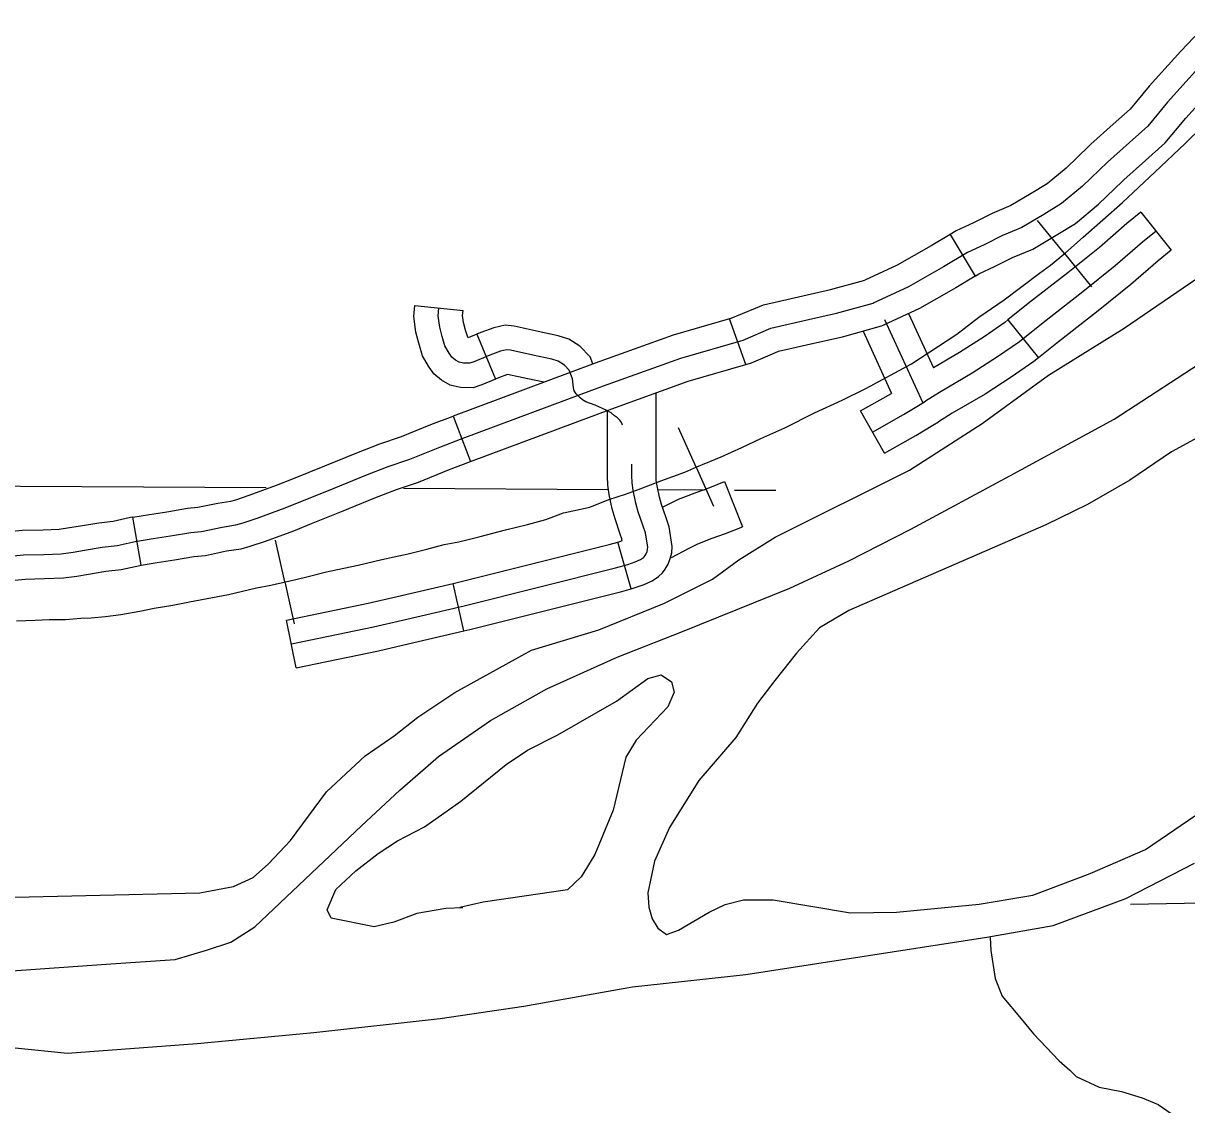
# Model space of a CAD drawing. Extents: x 1377389 to 1380723, y 1168351 to 1170484.
# Drawn here: x 1378476.2 to 1378548, y 1168788.5 to 1168855.2 of the extents above; entities that cross this region are included whole.
import ezdxf

# ---------------------------------------------------------------- set-up
doc = ezdxf.new("R2010")
doc.units = 0
doc.layers.add('B_Fill', color=7, linetype='Continuous')

msp = doc.modelspace()

# ---------------------------------------------------------------- linework, layer by layer
at = {"layer": 'B_Fill'}
for p, q in [((1378545.126, 1168843.594), (1378547.001, 1168841.252)), ((1378540.42, 1168841.04), (1378538.752, 1168843.086)), ((1378533.361, 1168842.216), (1378534.905, 1168839.644)), ((1378540.42, 1168841.04), (1378542.087, 1168838.993)), ((1378520.76, 1168834.187), (1378519.741, 1168837.015)), ((1378519.741, 1168837.015), (1378519.741, 1168837.015)), ((1378536.925, 1168836.944), (1378538.801, 1168834.602)), ((1378504.16, 1168836.063), (1378505.299, 1168833.288)), ((1378502.69, 1168831.01), (1378503.765, 1168828.209)), ((1378529.304, 1168828.711), (1378527.829, 1168831.323)), ((1378517.68, 1168827.864), (1378516.599, 1168830.273)), ((1378517.68, 1168827.864), (1378518.761, 1168825.456)), ((1378483.431, 1168821.807), (1378482.927, 1168824.764)), ((1378492.306, 1168820.769), (1378491.724, 1168823.344)), ((1378513.672, 1168820.351), (1378512.847, 1168823.235)), ((1378492.306, 1168820.769), (1378492.889, 1168818.194)), ((1378503.359, 1168817.746), (1378502.684, 1168820.669)), ((1378493.011, 1168815.476), (1378492.404, 1168818.414))]:
    msp.add_line(p, q, dxfattribs=at)
for points in [[(1378511.685, 1168817.815), (1378515.732, 1168819.458), (1378518.683, 1168820.941), (1378520.316, 1168822.142), (1378522.568, 1168823.524), (1378530.84, 1168827.671), (1378535.324, 1168830.555), (1378539.428, 1168833.538), (1378544.09, 1168836.442), (1378556.304, 1168844.793), (1378561.383, 1168848.858), (1378565.765, 1168852.082), (1378568.176, 1168853.624), (1378569.907, 1168855.766), (1378573.29, 1168859.49), (1378575.002, 1168861.252), (1378579.701, 1168865.596), (1378581.63, 1168868.079), (1378590.737, 1168881.01)], [(1378511.685, 1168817.815), (1378515.732, 1168819.458), (1378518.683, 1168820.941), (1378520.316, 1168822.142), (1378522.568, 1168823.524), (1378530.84, 1168827.671), (1378535.324, 1168830.555), (1378539.428, 1168833.538), (1378544.09, 1168836.442), (1378556.304, 1168844.793), (1378561.383, 1168848.858), (1378565.765, 1168852.082), (1378568.176, 1168853.624), (1378569.907, 1168855.766), (1378573.29, 1168859.49), (1378575.002, 1168861.252), (1378579.701, 1168865.596), (1378581.63, 1168868.079), (1378590.737, 1168881.01)], [(1378549.18, 1168855.2), (1378547.591, 1168853.526), (1378545.636, 1168851.364), (1378544.463, 1168849.948), (1378543.421, 1168849.015), (1378542.038, 1168847.78), (1378541.91, 1168847.658)], [(1378543.99, 1168845.496), (1378544.077, 1168845.579), (1378545.421, 1168846.778), (1378546.631, 1168847.862), (1378547.905, 1168849.401), (1378549.792, 1168851.487), (1378551.356, 1168853.135)], [(1378548.691, 1168852.506), (1378546.77, 1168850.382), (1378545.547, 1168848.905), (1378544.421, 1168847.896), (1378543.057, 1168846.68), (1378541.516, 1168845.196), (1378540.226, 1168844.121), (1378539.13, 1168843.453), (1378537.781, 1168842.652), (1378536.58, 1168842.148), (1378535.448, 1168841.583), (1378534.425, 1168841.105), (1378532.946, 1168840.217), (1378530.786, 1168838.988), (1378528.613, 1168837.979)], [(1378475.748, 1168818.378), (1378476.889, 1168818.414), (1378477.765, 1168818.452), (1378478.776, 1168818.452), (1378479.721, 1168818.528), (1378480.357, 1168818.547), (1378481.243, 1168818.642), (1378482.191, 1168818.768), (1378483.361, 1168818.958), (1378484.247, 1168819.148), (1378485.385, 1168819.338), (1378486.425, 1168819.541), (1378487.851, 1168819.813), (1378488.832, 1168820.003), (1378490.557, 1168820.405), (1378491.435, 1168820.572), (1378492.426, 1168820.796), (1378492.909, 1168820.906), (1378493.826, 1168821.128), (1378494.871, 1168821.395), (1378495.946, 1168821.617), (1378496.83, 1168821.806), (1378498.294, 1168822.153), (1378499.051, 1168822.31), (1378499.924, 1168822.513), (1378501.066, 1168822.796), (1378502.145, 1168823.078), (1378503.043, 1168823.245), (1378504.366, 1168823.567), (1378505.913, 1168823.978), (1378507.273, 1168824.312), (1378508.404, 1168824.616), (1378509.507, 1168825.031), (1378511.125, 1168825.391), (1378512.306, 1168825.854), (1378513.333, 1168826.188), (1378514.231, 1168826.522), (1378515.515, 1168827.01), (1378516.979, 1168827.55), (1378517.723, 1168827.884), (1378519.238, 1168828.5), (1378520.496, 1168829.066), (1378521.677, 1168829.631), (1378523.166, 1168830.274), (1378524.989, 1168831.199), (1378526.684, 1168831.995), (1378528.147, 1168832.715), (1378530.972, 1168834.231), (1378533.77, 1168836.056), (1378535.131, 1168837.109), (1378536.696, 1168838.187), (1378538.865, 1168839.817), (1378539.545, 1168840.327), (1378540.48, 1168841.088), (1378541.571, 1168842.052), (1378543.984, 1168844.185), (1378545.992, 1168846.052), (1378547.866, 1168847.825), (1378548.919, 1168848.879)], [(1378475.748, 1168818.378), (1378476.889, 1168818.414), (1378477.765, 1168818.452), (1378478.776, 1168818.452), (1378479.721, 1168818.528), (1378480.357, 1168818.547), (1378481.243, 1168818.642), (1378482.191, 1168818.768), (1378483.361, 1168818.958), (1378484.247, 1168819.148), (1378485.385, 1168819.338), (1378486.425, 1168819.541), (1378487.851, 1168819.813), (1378488.832, 1168820.003), (1378490.557, 1168820.405), (1378491.435, 1168820.572), (1378492.426, 1168820.796), (1378492.909, 1168820.906), (1378493.826, 1168821.128), (1378494.871, 1168821.395), (1378495.946, 1168821.617), (1378496.83, 1168821.806), (1378498.294, 1168822.153), (1378499.051, 1168822.31), (1378499.924, 1168822.513), (1378501.066, 1168822.796), (1378502.145, 1168823.078), (1378503.043, 1168823.245), (1378504.366, 1168823.567), (1378505.913, 1168823.978), (1378507.273, 1168824.312), (1378508.404, 1168824.616), (1378509.507, 1168825.031), (1378511.125, 1168825.391), (1378512.306, 1168825.854), (1378513.333, 1168826.188), (1378514.231, 1168826.522), (1378515.515, 1168827.01), (1378516.979, 1168827.55), (1378517.723, 1168827.884), (1378519.238, 1168828.5), (1378520.496, 1168829.066), (1378521.677, 1168829.631), (1378523.166, 1168830.274), (1378524.989, 1168831.199), (1378526.684, 1168831.995), (1378528.147, 1168832.715), (1378530.972, 1168834.231), (1378533.77, 1168836.056), (1378535.131, 1168837.109), (1378536.696, 1168838.187), (1378538.865, 1168839.817), (1378539.545, 1168840.327), (1378540.48, 1168841.088), (1378541.571, 1168842.052), (1378543.984, 1168844.185), (1378545.992, 1168846.052), (1378547.866, 1168847.825), (1378548.919, 1168848.879)], [(1378475.748, 1168818.378), (1378476.889, 1168818.414), (1378477.765, 1168818.452), (1378478.776, 1168818.452), (1378479.721, 1168818.528), (1378480.357, 1168818.547), (1378481.243, 1168818.642), (1378482.191, 1168818.768), (1378483.361, 1168818.958), (1378484.247, 1168819.148), (1378485.385, 1168819.338), (1378486.425, 1168819.541), (1378487.851, 1168819.813), (1378488.832, 1168820.003), (1378490.557, 1168820.405), (1378491.435, 1168820.572), (1378492.426, 1168820.796), (1378492.909, 1168820.906), (1378493.826, 1168821.128), (1378494.871, 1168821.395), (1378495.946, 1168821.617), (1378496.83, 1168821.806), (1378498.294, 1168822.153), (1378499.051, 1168822.31), (1378499.924, 1168822.513), (1378501.066, 1168822.796), (1378502.145, 1168823.078), (1378503.043, 1168823.245), (1378504.366, 1168823.567), (1378505.913, 1168823.978), (1378507.273, 1168824.312), (1378508.404, 1168824.616), (1378509.507, 1168825.031), (1378511.125, 1168825.391), (1378512.306, 1168825.854), (1378513.333, 1168826.188), (1378514.231, 1168826.522), (1378515.515, 1168827.01), (1378516.979, 1168827.55), (1378517.723, 1168827.884), (1378519.238, 1168828.5), (1378520.496, 1168829.066), (1378521.677, 1168829.631), (1378523.166, 1168830.274), (1378524.989, 1168831.199), (1378526.684, 1168831.995), (1378528.147, 1168832.715), (1378530.972, 1168834.231), (1378533.77, 1168836.056), (1378535.131, 1168837.109), (1378536.696, 1168838.187), (1378538.865, 1168839.817), (1378539.545, 1168840.327), (1378540.48, 1168841.088), (1378541.571, 1168842.052), (1378543.984, 1168844.185), (1378545.992, 1168846.052), (1378547.866, 1168847.825), (1378548.919, 1168848.879)], [(1378541.91, 1168847.658), (1378540.514, 1168846.314), (1378539.351, 1168845.344), (1378538.357, 1168844.739), (1378537.104, 1168843.995), (1378535.954, 1168843.512), (1378534.796, 1168842.934), (1378533.719, 1168842.431), (1378533.361, 1168842.216)], [(1378534.905, 1168839.644), (1378535.13, 1168839.779), (1378536.101, 1168840.232), (1378537.206, 1168840.784), (1378538.458, 1168841.31), (1378539.903, 1168842.168), (1378541.102, 1168842.898), (1378542.518, 1168844.079), (1378543.99, 1168845.496)], [(1378545.126, 1168843.594), (1378544.257, 1168842.898), (1378542.567, 1168841.418), (1378540.62, 1168839.843), (1378538.178, 1168837.946), (1378536.925, 1168836.944)], [(1378533.361, 1168842.216), (1378532.189, 1168841.512), (1378530.098, 1168840.322), (1378528.095, 1168839.392)], [(1378546.063, 1168842.423), (1378545.22, 1168841.747), (1378543.533, 1168840.271), (1378541.552, 1168838.667), (1378539.107, 1168836.768), (1378537.631, 1168835.587), (1378536.282, 1168834.659), (1378534.722, 1168833.646), (1378532.698, 1168832.464), (1378531.833, 1168831.921)], [(1378547.001, 1168841.252), (1378546.183, 1168840.597), (1378544.5, 1168839.123), (1378542.484, 1168837.492), (1378540.035, 1168835.591), (1378538.801, 1168834.602)], [(1378534.905, 1168839.644), (1378533.704, 1168838.922), (1378531.474, 1168837.653), (1378529.245, 1168836.619)], [(1378521.352, 1168837.662), (1378521.832, 1168837.868), (1378524.277, 1168838.422), (1378525.98, 1168838.812), (1378528.095, 1168839.392)], [(1378505.3, 1168833.288), (1378504.455, 1168832.941), (1378503.928, 1168832.756), (1378503.136, 1168832.78), (1378502.499, 1168832.919), (1378501.981, 1168833.23), (1378501.506, 1168833.604), (1378501.179, 1168834.085), (1378500.799, 1168834.729), (1378500.568, 1168835.51), (1378500.391, 1168836.189), (1378500.254, 1168837.15), (1378500.322, 1168837.83), (1378503.307, 1168837.531)], [(1378513.137, 1168830.436), (1378513.114, 1168830.502), (1378513.069, 1168830.601), (1378513.027, 1168830.678), (1378512.965, 1168830.755), (1378512.821, 1168830.896), (1378512.642, 1168831.029), (1378512.445, 1168831.2), (1378512.169, 1168831.353), (1378511.447, 1168831.677), (1378510.874, 1168831.876), (1378510.672, 1168832.004), (1378510.526, 1168832.125), (1378510.288, 1168832.374), (1378510.165, 1168832.56), (1378510.12, 1168832.753), (1378510.053, 1168833.296), (1378509.854, 1168833.844), (1378509.555, 1168834.143), (1378509.178, 1168834.389), (1378508.784, 1168834.517), (1378507.614, 1168834.766), (1378506.22, 1168835.065), (1378505.976, 1168835.093), (1378505.622, 1168835.015), (1378504.95, 1168834.766), (1378503.922, 1168834.344), (1378503.695, 1168834.264), (1378503.32, 1168834.275), (1378503.059, 1168834.332), (1378502.835, 1168834.467), (1378502.616, 1168834.639), (1378502.446, 1168834.889), (1378502.185, 1168835.332), (1378502.013, 1168835.912), (1378501.864, 1168836.485), (1378501.764, 1168837.182), (1378501.814, 1168837.68)], [(1378504.16, 1168836.063), (1378503.625, 1168835.843), (1378503.571, 1168835.935), (1378503.458, 1168836.314), (1378503.337, 1168836.781), (1378503.275, 1168837.214), (1378503.307, 1168837.531)], [(1378519.741, 1168837.015), (1378521.352, 1168837.662)], [(1378526.346, 1168837.357), (1378528.613, 1168837.979), (1378528.647, 1168837.995)], [(1378519.741, 1168837.015), (1378516.267, 1168836.008), (1378511.451, 1168834.273)], [(1378511.965, 1168832.864), (1378516.73, 1168834.581), (1378520.589, 1168835.699), (1378522.298, 1168836.436), (1378524.61, 1168836.959), (1378526.346, 1168837.357)], [(1378529.301, 1168836.975), (1378531.667, 1168831.817)], [(1378530.786, 1168837.334), (1378532.324, 1168833.983)], [(1378536.925, 1168836.944), (1378536.736, 1168836.792), (1378535.448, 1168835.906), (1378533.935, 1168834.923), (1378532.324, 1168833.983)], [(1378511.313, 1168834.221), (1378511.15, 1168834.669), (1378510.505, 1168835.314), (1378509.829, 1168835.755), (1378509.172, 1168835.968), (1378507.927, 1168836.233), (1378506.465, 1168836.546), (1378505.9, 1168836.613), (1378505.197, 1168836.457), (1378504.405, 1168836.163), (1378504.16, 1168836.063)], [(1378522.539, 1168834.907), (1378522.765, 1168835.003), (1378524.942, 1168835.497), (1378526.712, 1168835.902), (1378529.131, 1168836.566), (1378529.278, 1168836.634)], [(1378527.983, 1168836.25), (1378529.747, 1168832.406)], [(1378475.174, 1168796.744), (1378481.56, 1168797.208), (1378485.532, 1168797.471), (1378487.466, 1168798.052), (1378488.962, 1168798.533), (1378490.457, 1168799.495), (1378497.027, 1168805.721), (1378499.396, 1168807.924), (1378501.786, 1168810.006), (1378504.993, 1168812.209), (1378508.461, 1168814.172), (1378512.807, 1168816.135), (1378516.835, 1168817.718), (1378523.455, 1168820.383), (1378527.103, 1168822.066), (1378530.93, 1168824.029), (1378537.049, 1168827.314), (1378543.487, 1168830.82), (1378549.544, 1168834.765)], [(1378520.76, 1168834.187), (1378521.096, 1168834.285), (1378522.539, 1168834.906)], [(1378538.801, 1168834.602), (1378538.526, 1168834.382), (1378537.116, 1168833.411), (1378535.509, 1168832.368), (1378533.475, 1168831.181), (1378532.63, 1168830.651)], [(1378511.451, 1168834.273), (1378502.69, 1168831.01)], [(1378512.48, 1168831.455), (1378517.194, 1168833.153), (1378520.76, 1168834.187)], [(1378508.278, 1168833.091), (1378507.3, 1168833.299), (1378506.039, 1168833.569), (1378505.496, 1168833.368), (1378505.299, 1168833.288)], [(1378475.56, 1168822.382), (1378476.182, 1168822.449), (1378477.439, 1168822.473), (1378478.509, 1168822.515), (1378479.242, 1168822.617), (1378479.947, 1168822.727), (1378481.043, 1168822.914), (1378481.963, 1168823.023), (1378483.063, 1168823.266), (1378484.183, 1168823.456), (1378485.252, 1168823.616), (1378486.496, 1168823.827), (1378487.171, 1168823.893), (1378488.429, 1168824.158), (1378489.29, 1168824.287), (1378489.729, 1168824.41), (1378490.607, 1168824.71), (1378492.321, 1168825.334), (1378495.342, 1168826.552), (1378497.306, 1168827.352), (1378498.69, 1168827.892), (1378500.024, 1168828.345), (1378501.862, 1168829.085), (1378503.245, 1168829.616), (1378511.965, 1168832.864)], [(1378513.672, 1168820.351), (1378513.915, 1168820.42), (1378514.479, 1168820.608), (1378514.98, 1168820.842), (1378515.366, 1168821.098), (1378515.605, 1168821.326), (1378515.78, 1168821.555), (1378515.958, 1168821.858), (1378516.09, 1168822.209), (1378516.178, 1168822.574), (1378516.203, 1168822.966), (1378516.029, 1168824.179), (1378515.83, 1168824.72), (1378515.549, 1168825.544), (1378515.422, 1168825.998), (1378515.271, 1168826.697), (1378515.224, 1168827.026), (1378515.208, 1168827.371), (1378515.208, 1168832.437)], [(1378527.829, 1168831.323), (1378529.747, 1168832.406)], [(1378528.567, 1168830.017), (1378530.479, 1168831.096), (1378531.511, 1168831.719), (1378531.833, 1168831.921)], [(1378492.833, 1168827.158), (1378494.779, 1168827.943), (1378496.751, 1168828.746), (1378498.176, 1168829.302), (1378499.502, 1168829.752), (1378501.313, 1168830.481), (1378502.69, 1168831.01)], [(1378503.765, 1168828.209), (1378512.48, 1168831.455)], [(1378512.848, 1168823.235), (1378513.028, 1168823.287), (1378513.122, 1168823.318), (1378513.104, 1168823.441), (1378513.003, 1168823.717), (1378512.683, 1168824.655), (1378512.509, 1168825.277), (1378512.316, 1168826.168), (1378512.234, 1168826.742), (1378512.208, 1168827.3), (1378512.208, 1168831.353)], [(1378529.304, 1168828.711), (1378531.235, 1168829.801), (1378532.297, 1168830.442), (1378532.63, 1168830.651)], [(1378550.494, 1168830.684), (1378547.006, 1168828.801), (1378544.436, 1168827.059), (1378541.825, 1168825.556), (1378539.266, 1168824.288)], [(1378550.494, 1168830.684), (1378547.006, 1168828.801), (1378544.436, 1168827.059), (1378541.825, 1168825.556), (1378539.266, 1168824.288)], [(1378493.955, 1168824.375), (1378495.906, 1168825.162), (1378497.862, 1168825.959), (1378499.204, 1168826.483), (1378500.546, 1168826.938), (1378502.411, 1168827.689), (1378503.765, 1168828.209)], [(1378492.708, 1168816.945), (1378497.77, 1168817.992), (1378499.568, 1168818.41), (1378503.375, 1168819.29), (1378512.705, 1168821.634), (1378513.471, 1168821.853), (1378513.923, 1168822.004), (1378514.245, 1168822.154), (1378514.427, 1168822.275), (1378514.484, 1168822.329), (1378514.532, 1168822.393), (1378514.6, 1168822.507), (1378514.653, 1168822.649), (1378514.689, 1168822.799), (1378514.696, 1168822.907), (1378514.567, 1168823.81), (1378514.417, 1168824.218), (1378514.116, 1168825.1), (1378513.965, 1168825.637), (1378513.794, 1168826.433), (1378513.729, 1168826.884), (1378513.708, 1168827.336), (1378513.708, 1168828.037)], [(1378482.927, 1168824.764), (1378483.946, 1168824.938), (1378485.016, 1168825.097), (1378486.297, 1168825.315), (1378486.944, 1168825.378), (1378488.163, 1168825.635), (1378488.975, 1168825.756), (1378489.283, 1168825.843), (1378490.108, 1168826.125), (1378491.783, 1168826.734), (1378492.833, 1168827.158)], [(1378515.6, 1168825.394), (1378516.589, 1168825.874), (1378517.617, 1168826.273), (1378518.436, 1168826.567), (1378519.443, 1168826.966), (1378520.548, 1168824.177)], [(1378491.161, 1168826.575), (1378472.197, 1168826.675)], [(1378512.277, 1168826.463), (1378499.624, 1168826.53)], [(1378518.229, 1168826.432), (1378515.325, 1168826.447)], [(1378522.605, 1168826.409), (1378520.056, 1168826.422)], [(1378482.927, 1168824.764), (1378482.776, 1168824.738), (1378481.712, 1168824.504), (1378480.828, 1168824.399), (1378479.705, 1168824.208), (1378479.023, 1168824.101), (1378478.376, 1168824.011), (1378477.395, 1168823.972), (1378476.088, 1168823.948), (1378475.479, 1168823.882), (1378474.404, 1168823.882), (1378473.187, 1168823.84), (1378472.77, 1168823.862)], [(1378483.431, 1168821.807), (1378484.419, 1168821.975), (1378485.488, 1168822.135), (1378486.694, 1168822.339), (1378487.399, 1168822.408), (1378488.696, 1168822.681), (1378489.605, 1168822.817), (1378490.174, 1168822.977), (1378491.106, 1168823.296), (1378492.858, 1168823.933), (1378493.955, 1168824.375)], [(1378539.266, 1168824.288), (1378527.111, 1168819.005), (1378525.298, 1168817.943), (1378523.885, 1168816.382), (1378522.532, 1168814.68), (1378521.478, 1168813.299), (1378520.127, 1168811.177), (1378517.858, 1168808.515), (1378516.05, 1168805.612), (1378515.117, 1168803.531), (1378514.704, 1168801.59), (1378514.766, 1168800.69), (1378514.967, 1168799.989), (1378515.328, 1168799.409), (1378515.848, 1168799.01), (1378516.586, 1168799.27), (1378518.48, 1168800.392), (1378519.476, 1168800.872), (1378520.613, 1168801.153), (1378522.43, 1168801.154), (1378527.203, 1168800.357), (1378530.057, 1168800.399), (1378535.146, 1168800.882), (1378538.458, 1168801.444), (1378542.007, 1168802.767), (1378545.416, 1168804.249), (1378549.421, 1168806.993)], [(1378539.266, 1168824.288), (1378527.111, 1168819.005), (1378525.298, 1168817.943), (1378523.885, 1168816.382), (1378522.532, 1168814.68), (1378521.478, 1168813.299), (1378520.127, 1168811.177), (1378517.858, 1168808.515), (1378516.05, 1168805.612), (1378515.117, 1168803.531), (1378514.704, 1168801.59), (1378514.766, 1168800.69), (1378514.967, 1168799.989), (1378515.328, 1168799.409), (1378515.848, 1168799.01), (1378516.586, 1168799.27), (1378518.48, 1168800.392), (1378519.476, 1168800.872), (1378520.613, 1168801.153), (1378522.43, 1168801.154), (1378527.203, 1168800.357), (1378530.057, 1168800.399), (1378535.146, 1168800.882), (1378538.458, 1168801.444), (1378542.007, 1168802.767), (1378545.416, 1168804.249), (1378549.421, 1168806.993)], [(1378516.158, 1168822.274), (1378517.261, 1168822.865), (1378517.789, 1168823.121), (1378518.668, 1168823.462), (1378519.496, 1168823.76), (1378520.548, 1168824.177)], [(1378502.684, 1168820.669), (1378503.024, 1168820.748), (1378512.316, 1168823.083), (1378512.847, 1168823.235)], [(1378472.612, 1168820.866), (1378473.161, 1168820.837), (1378474.457, 1168820.882), (1378475.64, 1168820.882), (1378476.277, 1168820.951), (1378477.482, 1168820.974), (1378478.642, 1168821.019), (1378479.461, 1168821.133), (1378480.189, 1168821.247), (1378481.258, 1168821.429), (1378482.213, 1168821.543), (1378483.35, 1168821.793), (1378483.431, 1168821.807)], [(1378492.404, 1168818.414), (1378497.448, 1168819.457), (1378499.23, 1168819.872), (1378502.684, 1168820.669)], [(1378503.359, 1168817.746), (1378503.727, 1168817.831), (1378513.094, 1168820.185), (1378513.672, 1168820.351)], [(1378475.64, 1168801.306), (1378487.057, 1168801.593), (1378489.132, 1168801.975), (1378490.348, 1168802.536), (1378491.304, 1168803.377), (1378492.658, 1168804.818), (1378494.865, 1168807.821), (1378497.254, 1168810.043), (1378499.047, 1168811.265), (1378500.521, 1168812.426), (1378502.793, 1168813.948), (1378507.516, 1168816.552), (1378511.685, 1168817.815)], [(1378475.64, 1168801.306), (1378487.057, 1168801.593), (1378489.132, 1168801.975), (1378490.348, 1168802.536), (1378491.304, 1168803.377), (1378492.658, 1168804.818), (1378494.865, 1168807.821), (1378497.254, 1168810.043), (1378499.047, 1168811.265), (1378500.521, 1168812.426), (1378502.793, 1168813.948), (1378507.516, 1168816.552), (1378511.685, 1168817.815)], [(1378493.011, 1168815.476), (1378498.092, 1168816.526), (1378499.907, 1168816.949), (1378503.359, 1168817.746)], [(1378503.288, 1168800.663), (1378502.23, 1168800.622), (1378500.455, 1168800.301), (1378499.039, 1168799.78), (1378497.822, 1168799.479), (1378495.166, 1168800.018), (1378494.925, 1168800.538), (1378495.441, 1168801.779), (1378496.695, 1168802.94), (1378498.069, 1168804.001), (1378499.265, 1168804.802), (1378500.919, 1168805.663), (1378503.17, 1168807.245), (1378505.959, 1168809.508), (1378507.274, 1168810.389), (1378509.148, 1168811.331), (1378512.775, 1168813.414), (1378514.707, 1168814.816), (1378515.525, 1168815.036), (1378516.165, 1168814.596), (1378516.326, 1168813.976), (1378515.93, 1168813.056), (1378513.979, 1168811.014), (1378513.343, 1168809.953), (1378512.574, 1168806.691), (1378511.423, 1168803.949), (1378510.589, 1168802.568), (1378509.753, 1168801.767), (1378504.545, 1168801.004), (1378503.109, 1168800.683)], [(1378503.288, 1168800.663), (1378502.23, 1168800.622), (1378500.455, 1168800.301), (1378499.039, 1168799.78), (1378497.822, 1168799.479), (1378495.166, 1168800.018), (1378494.925, 1168800.538), (1378495.441, 1168801.779), (1378496.695, 1168802.94), (1378498.069, 1168804.001), (1378499.265, 1168804.802), (1378500.919, 1168805.663), (1378503.17, 1168807.245), (1378505.959, 1168809.508), (1378507.274, 1168810.389), (1378509.148, 1168811.331), (1378512.775, 1168813.414), (1378514.707, 1168814.816), (1378515.525, 1168815.036), (1378516.165, 1168814.596), (1378516.326, 1168813.976), (1378515.93, 1168813.056), (1378513.979, 1168811.014), (1378513.343, 1168809.953), (1378512.574, 1168806.691), (1378511.423, 1168803.949), (1378510.589, 1168802.568), (1378509.753, 1168801.767), (1378504.545, 1168801.004), (1378503.109, 1168800.683)], [(1378475.666, 1168792.023), (1378478.9, 1168791.684), (1378486.903, 1168792.289), (1378494.087, 1168792.954), (1378501.89, 1168793.819), (1378507.058, 1168794.582), (1378513.761, 1168795.787), (1378520.746, 1168796.551), (1378535.63, 1168798.841), (1378539.72, 1168799.564), (1378544.207, 1168801.227), (1378548.433, 1168803.411)], [(1378475.666, 1168792.023), (1378478.9, 1168791.684), (1378486.903, 1168792.289), (1378494.087, 1168792.954), (1378501.89, 1168793.819), (1378507.058, 1168794.582), (1378513.761, 1168795.787), (1378520.746, 1168796.551), (1378535.63, 1168798.841), (1378539.72, 1168799.564), (1378544.207, 1168801.227), (1378548.433, 1168803.411)], [(1378544.488, 1168800.887), (1378581.055, 1168801.57), (1378688.565, 1168801.854), (1378732.439, 1168801.94)], [(1378535.83, 1168798.821), (1378535.872, 1168798.021), (1378536.136, 1168796.3), (1378536.559, 1168795.2), (1378537.74, 1168793.8), (1378538.501, 1168792.88), (1378540.083, 1168791.221), (1378540.743, 1168790.641), (1378541.143, 1168790.241), (1378542.562, 1168789.581), (1378543.94, 1168789.322), (1378545.199, 1168788.923), (1378546.198, 1168788.523), (1378546.998, 1168787.963)]]:
    msp.add_lwpolyline(points, dxfattribs=at)

doc.saveas('drawing.dxf')
